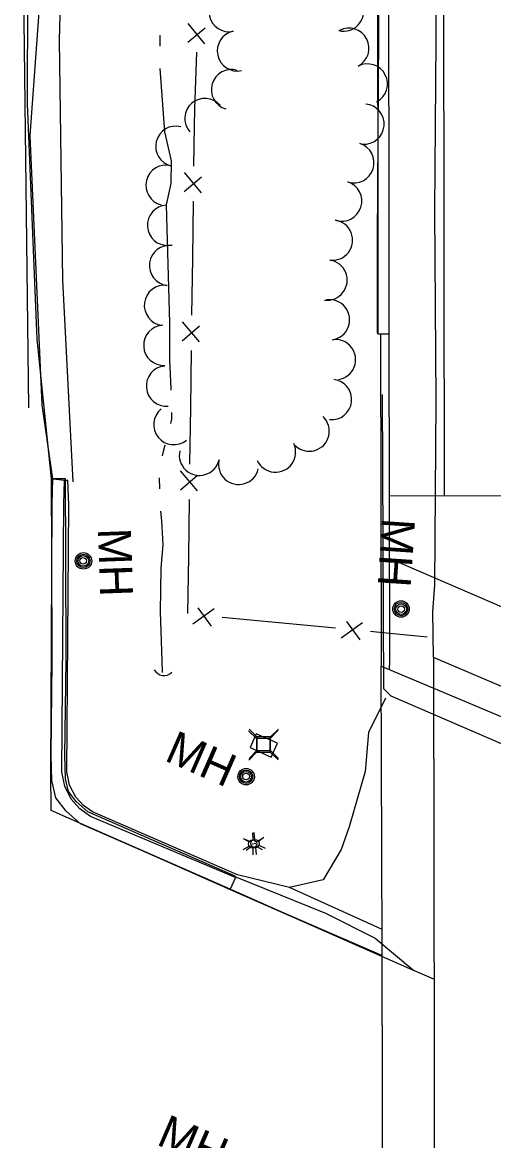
# Model space of a CAD drawing. Extents: x 588843 to 2552415, y 180129 to 269402.
# Drawn here: x 593872.4 to 593958.1, y 185559.6 to 185762.9 of the extents above; entities that cross this region are included whole.
import ezdxf

# ---------------------------------------------------------------- set-up
doc = ezdxf.new("R2010")
doc.units = 0
for name, color, linetype in [('Default', 7, 'Continuous'), ('E_AREA', 7, 'Continuous'), ('E_DRN', 7, 'Continuous'), ('E_FEN_P', 7, 'Continuous'), ('E_LAND_TreeLine_P', 7, 'Continuous'), ('E_LTG', 7, 'Continuous'), ('E_RDWY', 7, 'Continuous'), ('E_RDWY_AsphConc', 7, 'Continuous'), ('E_RDWY_BarrierConc', 7, 'Continuous'), ('E_RDWY_C_and_G', 7, 'Continuous'), ('E_RDWY_Gravel', 7, 'Continuous'), ('E_RDWY_PavtEdge', 7, 'Continuous'), ('E_STRUCT', 7, 'Continuous'), ('E_UTL_AG_Bold', 7, 'Continuous'), ('E_UTL_MH', 7, 'Continuous'), ('E_UTL_MH_Text', 7, 'Continuous'), ('E_WTR_P', 7, 'Continuous'), ('P_RDWY_BarrierConc', 7, 'Continuous'), ('P_RDWY_PavtEdge', 7, 'Continuous'), ('P_STRUCT', 7, 'Continuous')]:
    doc.layers.add(name, color=color, linetype=linetype)

# ---------------------------------------------------------------- blocks, each defined once
blk = doc.blocks.new('LPOL')
at = {"layer": 'Default'}
for p, q in [((-4, 0), (-1.5, 0)), ((-0.75, 1.3), (-2, 3.46)), ((0.75, 1.3), (2, 3.46)), ((1.5, 0), (4, 0)), ((-2, -3.46), (-0.75, -1.3)), ((2, -3.46), (0.75, -1.3))]:
    blk.add_line(p, q, dxfattribs=at)
for radius in [1.5, 1.5, 1.5, 0.125]:
    blk.add_circle((0, 0), radius, dxfattribs=at)
blk = doc.blocks.new('MHT')
at = {"layer": 'E_UTL_MH_Text'}
blk.add_text('MH', height=12, dxfattribs=at).set_placement((-9.81, -6))
blk = doc.blocks.new('PED')
at = {"layer": 'Default'}
for p, q in [((-2.5, 2.5), (-5.33, 5.33)), ((2.5, 2.5), (5.33, 5.33)), ((-2.5, -2.5), (-5.33, -5.33)), ((2.5, -2.5), (5.33, -5.33))]:
    blk.add_line(p, q, dxfattribs=at)
blk.add_lwpolyline([(-2.5, -2.5), (2.5, -2.5), (2.5, 2.5), (-2.5, 2.5)], close=True, dxfattribs=at)
blk = doc.blocks.new('MHO')
at = {"layer": 'Default'}
for centre, radius in [((0.08, -0.12), 3), ((0.08, -0.12), 2.43), ((0.07, -0.15), 1.94), ((0.02, -0.16), 1.21)]:
    blk.add_circle(centre, radius, dxfattribs=at)
blk = doc.blocks.new('CULV2_4')
at = {"layer": 'E_DRN'}
blk.add_arc((64.6, 48.4), 80.7, 216.8699, 323.1301, dxfattribs=at)
blk = doc.blocks.new('MHO_3')
at = {"layer": 'E_UTL_MH'}
for centre, radius in [((0.3, -0.4), 9.84), ((0.3, -0.4), 7.98), ((0.2, -0.5), 6.35), ((0.1, -0.5), 3.97)]:
    blk.add_circle(centre, radius, dxfattribs=at)
blk = doc.blocks.new('MHT_3')
at = {"layer": 'E_UTL_MH_Text'}
blk.add_text('MH', height=39.37, dxfattribs=at).set_placement((-32.2, -19.7))
blk = doc.blocks.new('PED_3')
at = {"layer": 'E_UTL_AG_Bold'}
for p, q in [((-8.2, 8.2), (-17.5, 17.5)), ((8.2, 8.2), (17.5, 17.5)), ((-8.2, -8.2), (-17.5, -17.5)), ((8.2, -8.2), (17.5, -17.5))]:
    blk.add_line(p, q, dxfattribs=at)
blk.add_lwpolyline([(-8.2, -8.2), (8.2, -8.2), (8.2, 8.2), (-8.2, 8.2)], close=True, dxfattribs=at)
blk = doc.blocks.new('LPOL_4')
at = {"layer": 'E_LTG'}
for p, q in [((-13.1, 0), (-4.9, 0)), ((-2.5, 4.3), (-6.6, 11.4)), ((2.5, 4.3), (6.6, 11.4)), ((4.9, 0), (13.1, 0)), ((-6.6, -11.4), (-2.5, -4.3)), ((6.6, -11.4), (2.5, -4.3))]:
    blk.add_line(p, q, dxfattribs=at)
for radius in [4.92, 4.92, 4.92, 0.41]:
    blk.add_circle((0, 0), radius, dxfattribs=at)

msp = doc.modelspace()

# ---------------------------------------------------------------- linework, layer by layer
at = {"layer": 'E_AREA'}
msp.add_lwpolyline([(593913.81, 185631.04), (593917.66, 185629.33), (593918.79, 185631.86), (593914.94, 185633.58)], close=True, dxfattribs=at)
at = {"layer": 'E_FEN_P'}
for p, q in [((593902.47, 185759.3), (593905.63, 185761.92)), ((593905.6, 185759.04), (593902.58, 185762.74)), ((593901.84, 185732.16), (593904.95, 185734.83)), ((593904.98, 185731.95), (593901.88, 185735.6)), ((593904.62, 185704.84), (593901.53, 185708.48)), ((593901.48, 185705.04), (593904.59, 185707.72)), ((593901.13, 185677.93), (593904.24, 185680.6)), ((593904.27, 185677.72), (593901.17, 185681.37)), ((593907.27, 185656.27), (593903.38, 185653.48)), ((593906.81, 185653.16), (593904.39, 185656.47)), ((593934.27, 185653.75), (593930.38, 185650.95)), ((593933.81, 185650.63), (593931.4, 185653.95))]:
    msp.add_line(p, q, dxfattribs=at)
for points in [[(593903.78, 185747.14), (593904.1, 185757.49)], [(593903.59, 185736.79), (593903.68, 185744.1), (593903.78, 185747.14)], [(593903.37, 185720.03), (593903.5, 185730.38)], [(593903.23, 185709.67), (593903.37, 185720.03)], [(593903.01, 185692.91), (593903.15, 185703.26)], [(593902.88, 185682.56), (593903.01, 185692.91)], [(593902.66, 185665.79), (593902.79, 185676.15)], [(593902.52, 185655.44), (593902.66, 185665.79)], [(593919.03, 185653.71), (593908.72, 185654.68)], [(593929.34, 185652.75), (593919.03, 185653.71)], [(593946.02, 185651.12), (593936.83, 185652.05), (593935.72, 185652.15)]]:
    msp.add_lwpolyline(points, dxfattribs=at)
at = {"layer": 'E_LAND_TreeLine_P'}
for centre, start, end in [((593909.98, 185764.88), 102.0391, 282.0391), ((593930.83, 185764.98), 256.2064, 76.2064), ((593911.5, 185757.73), 102.0391, 282.0391), ((593931.77, 185758.2), 297.4205, 117.4205), ((593935.14, 185751.71), 297.4205, 117.4205), ((593910.42, 185750.68), 73.574, 253.574), ((593905.6, 185745.44), 40.9547, 220.9547), ((593934.53, 185744.42), 265.1492, 85.1492), ((593900.31, 185740.39), 75.8955, 255.8955), ((593932.69, 185737.38), 252.3637, 72.3637), ((593898.53, 185733.3), 75.8955, 255.8955), ((593930.47, 185730.41), 252.3637, 72.3637), ((593898.8, 185726.01), 93.4061, 273.4061), ((593928.79, 185723.31), 262.296, 82.296), ((593899.17, 185718.72), 82.5466, 262.5466), ((593927.81, 185716.06), 262.296, 82.296), ((593898.23, 185711.47), 82.5466, 262.5466), ((593928.26, 185708.83), 278.6202, 98.6202), ((593898.12, 185704.18), 92.6937, 272.6937), ((593929.35, 185701.6), 278.6202, 98.6202), ((593898.59, 185696.79), 95.3754, 275.3754), ((593928.63, 185694.33), 263.9403, 83.9403), ((593899.94, 185689.78), 128.8788, 308.8788), ((593924.56, 185688.6), 225.9919, 45.9919), ((593918.44, 185684.79), 205.0222, 25.0222), ((593904.6, 185684.19), 167.0214, 347.0214), ((593911.73, 185682.55), 167.0214, 347.0214)]:
    msp.add_arc(centre, 3.66, start, end, dxfattribs=at)
at = {"layer": 'E_RDWY'}
for points in [[(593877.72, 185679.9), (593875.08, 185705.32), (593873.35, 185748.14), (593873.39, 185767.91)], [(593947.25, 185588.92), (593942.84, 185590.82), (593923.24, 185599.49), (593910.27, 185605.16)]]:
    msp.add_lwpolyline(points, dxfattribs=at)
at = {"layer": 'E_RDWY_AsphConc'}
for points in [[(593877.95, 185679.95), (593876, 185693.37), (593873.79, 185742.37), (593877.26, 185789.76)], [(593920.95, 185605.63), (593911.51, 185607.93)], [(593919.6, 185601.15), (593910.16, 185605.29)], [(593937.73, 185598.06), (593920.95, 185605.63)], [(593937.75, 185593.23), (593919.6, 185601.15)]]:
    msp.add_lwpolyline(points, dxfattribs=at)
at = {"layer": 'E_RDWY_BarrierConc'}
msp.add_lwpolyline([(593937.57, 186241.13), (593937.46, 186191.77), (593937.44, 186142.33), (593937.33, 186091.78), (593937.2, 186041.14), (593937.14, 185989.12), (593937.29, 185932.98), (593937.11, 185882.1), (593937.27, 185829.01), (593937.27, 185779.4), (593936.91, 185723.47), (593936.92, 185706.41)], dxfattribs=at)
at = {"layer": 'E_RDWY_C_and_G'}
for points in [[(593911.17, 185607.44), (593910.16, 185605.29), (593883.95, 185616.81), (593877.63, 185619.59), (593877.57, 185626.5), (593877.83, 185675.33), (593877.95, 185679.95), (593880.09, 185679.67), (593880.68, 185679.66)], [(593910.27, 185605.16), (593894.92, 185612), (593882.96, 185617.22), (593880.36, 185619.52), (593878.47, 185621.94), (593877.77, 185625.06), (593877.65, 185629.67), (593877.84, 185646.85), (593877.78, 185666.28), (593877.72, 185679.9)], [(593911.1, 185607.68), (593895.92, 185614.29), (593884.32, 185619.35), (593882.19, 185621.24), (593880.79, 185623.04), (593880.26, 185625.38), (593880.15, 185629.69), (593880.34, 185646.84), (593880.28, 185666.29), (593880.22, 185679.91), (593877.72, 185679.9)], [(593911.17, 185607.44), (593884.78, 185618.55), (593882.85, 185619.91), (593881.3, 185621.69), (593881.3, 185621.69), (593880.12, 185624.04), (593879.59, 185626.61), (593879.59, 185626.61), (593879.93, 185675.24), (593880.09, 185679.67)], [(593911.51, 185607.93), (593885.17, 185619.38), (593883.5, 185620.54), (593882.13, 185622.05), (593882.13, 185622.05), (593880.99, 185624.24), (593880.49, 185626.67), (593880.49, 185626.67), (593880.88, 185675.13), (593880.68, 185679.66)]]:
    msp.add_lwpolyline(points, dxfattribs=at)
at = {"layer": 'E_RDWY_Gravel'}
for points in [[(593881.64, 185679.36), (593879.78, 185716.06), (593879.17, 185759.65), (593880.46, 185810.4), (593880.79, 185860.45), (593880.51, 185874.82), (593883.56, 185923.19), (593884.79, 185971.34), (593888.18, 186017.39), (593897.48, 186069.88), (593905.73, 186121.89)], [(593938.41, 185640.05), (593935.33, 185633.81), (593934.73, 185626.68), (593931.84, 185616.67), (593930.36, 185612.54), (593927.09, 185607), (593920.95, 185605.63)], [(593911.06, 185607.59), (593927.52, 185600.93), (593936.54, 185596.38), (593943.58, 185590.5)]]:
    msp.add_lwpolyline(points, dxfattribs=at)
at = {"layer": 'E_RDWY_PavtEdge'}
msp.add_lwpolyline([(593873.59, 185692.85), (593872.4, 185788.5)], dxfattribs=at)
at = {"layer": 'E_STRUCT'}
for points in [[(593947.07, 185655.79), (593947.41, 185660.57), (593947.63, 185694.12), (593947.4, 185728.64), (593947.66, 185759.7), (593947.65, 185791.56), (593947.63, 185821.53), (593947.56, 185857.9), (593947.58, 185899.82), (593947.58, 185937.11), (593947.63, 185974.19), (593947.61, 186011.71), (593947.53, 186044.47), (593947.73, 186090.13), (593947.75, 186127.35), (593947.81, 186148.2)], [(594089.61, 185575.54), (593939.45, 185640.42), (593938.15, 185641.72), (593937.91, 185695.24)], [(593947.15, 185647.44), (593947.07, 185655.79)], [(593947.53, 185425.93), (594007.57, 185399.67), (594069.43, 185373.6), (594069.03, 185595.2), (594007.48, 185621.74), (593947.15, 185647.44), (593947.53, 185425.93)], [(593938.1, 185432.27), (594092.05, 185366.69), (594091.65, 185474.37), (594091.41, 185581.17), (593937.6, 185645.83)], [(593937.6, 185645.83), (593937.74, 185594.93), (593937.91, 185537.56), (593938.1, 185432.27)]]:
    msp.add_lwpolyline(points, dxfattribs=at)
at = {"layer": 'E_WTR_P'}
for points in [[(593897.37, 185760.61), (593897.37, 185758.59)], [(593897.41, 185754.53), (593898.22, 185743.02), (593899.47, 185737.72), (593899.38, 185733.6), (593898.55, 185729.75), (593898.67, 185725.4)], [(593898.67, 185725.4), (593899.13, 185708.29), (593899.18, 185701.52), (593899.4, 185696.33), (593899.41, 185696.02)], [(593899.51, 185691.97), (593899.55, 185690.76), (593899.36, 185689.97)], [(593898.33, 185686.05), (593897.98, 185684.92), (593897.8, 185684.1)], [(593897.26, 185680.11), (593897.32, 185678.09)], [(593897.55, 185674.04), (593897.68, 185672.27), (593897.92, 185667.9), (593897.6, 185663.69), (593897.46, 185655.75), (593897.77, 185646.91), (593897.84, 185644.69)]]:
    msp.add_lwpolyline(points, dxfattribs=at)
at = {"layer": 'P_RDWY_BarrierConc'}
msp.add_line((593939.04, 185706.25), (593937.04, 185706.25), dxfattribs=at)
for radius, end in [(137581.12, 180.0810951), (137579.12, 180.081095)]:
    msp.add_arc((731518.05, 185900.98), radius, 179.7862412, end, dxfattribs=at)
at = {"layer": 'P_RDWY_PavtEdge'}
msp.add_line((594011.11, 185676.93), (593939.1, 185676.79), dxfattribs=at)
msp.add_arc((731518.05, 185900.98), 137569.12, 179.769059, 180.0933637, dxfattribs=at)
at = {"layer": 'P_STRUCT'}
for p, q in [((593937.71, 185646.06), (593937.59, 185706.25)), ((593939.04, 185706.25), (593939.16, 185646.06)), ((593939.13, 185665.47), (594012.64, 185633.72)), ((593937.71, 185645.78), (593937.71, 185646.06)), ((593939.16, 185645.17), (593939.16, 185646.06))]:
    msp.add_line(p, q, dxfattribs=at)

# ---------------------------------------------------------------- block references
at = {"layer": 'E_DRN', "xscale": 0.024970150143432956, "yscale": 0.024970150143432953, "rotation": -7.810379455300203}
msp.add_blockref('CULV2_4', (593896.39, 185645.18), dxfattribs=at)
at = {"layer": 'E_LTG'}
for name, p, xscale, yscale, rotation in [('LPOL', (593914.29, 185613.53), 0.5000000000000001, 0.5, -89.67337617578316), ('LPOL_4', (593914.71, 185613.6), 0.1524003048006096, 0.15240030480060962, -84.36014555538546)]:
    msp.add_blockref(name, p, dxfattribs=dict(at, xscale=xscale, yscale=yscale, rotation=rotation))
at = {"layer": 'E_UTL_AG_Bold'}
for name, p, xscale, yscale, rotation in [('PED_3', (593916.22, 185631.47), 0.1524003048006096, 0.1524003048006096, -89.2544447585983), ('PED', (593916.3, 185631.75), 0.5, 0.4999999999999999, -90.05020803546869)]:
    msp.add_blockref(name, p, dxfattribs=dict(at, xscale=xscale, yscale=yscale, rotation=rotation))
at = {"layer": 'E_UTL_MH'}
for name, p, xscale, yscale, rotation in [('MHO', (593883.49, 185665.07), 0.4999999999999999, 0.4999999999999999, -23.641824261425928), ('MHO_3', (593941.2, 185656.2), 0.15240030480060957, 0.15240030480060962, 86.1441324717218), ('MHO', (593913.15, 185625.8), 0.5, 0.4999999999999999, -90.05020803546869)]:
    msp.add_blockref(name, p, dxfattribs=dict(at, xscale=xscale, yscale=yscale, rotation=rotation))
at = {"layer": 'E_UTL_MH_Text'}
for name, p, xscale, yscale, rotation in [('MHT_3', (593940.51, 185667.81), 0.15240030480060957, 0.15240030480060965, -93.85586752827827), ('MHT', (593889.3, 185666.07), 0.49999999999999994, 0.5000000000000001, -87.92994382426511), ('MHT', (593903.74, 185629.56), 0.4999999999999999, 0.4999999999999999, -23.641824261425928), ('MHT', (593902.28, 185559.76), 0.49999999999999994, 0.5000000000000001, -23.33669759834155)]:
    msp.add_blockref(name, p, dxfattribs=dict(at, xscale=xscale, yscale=yscale, rotation=rotation))

doc.saveas('drawing.dxf')
